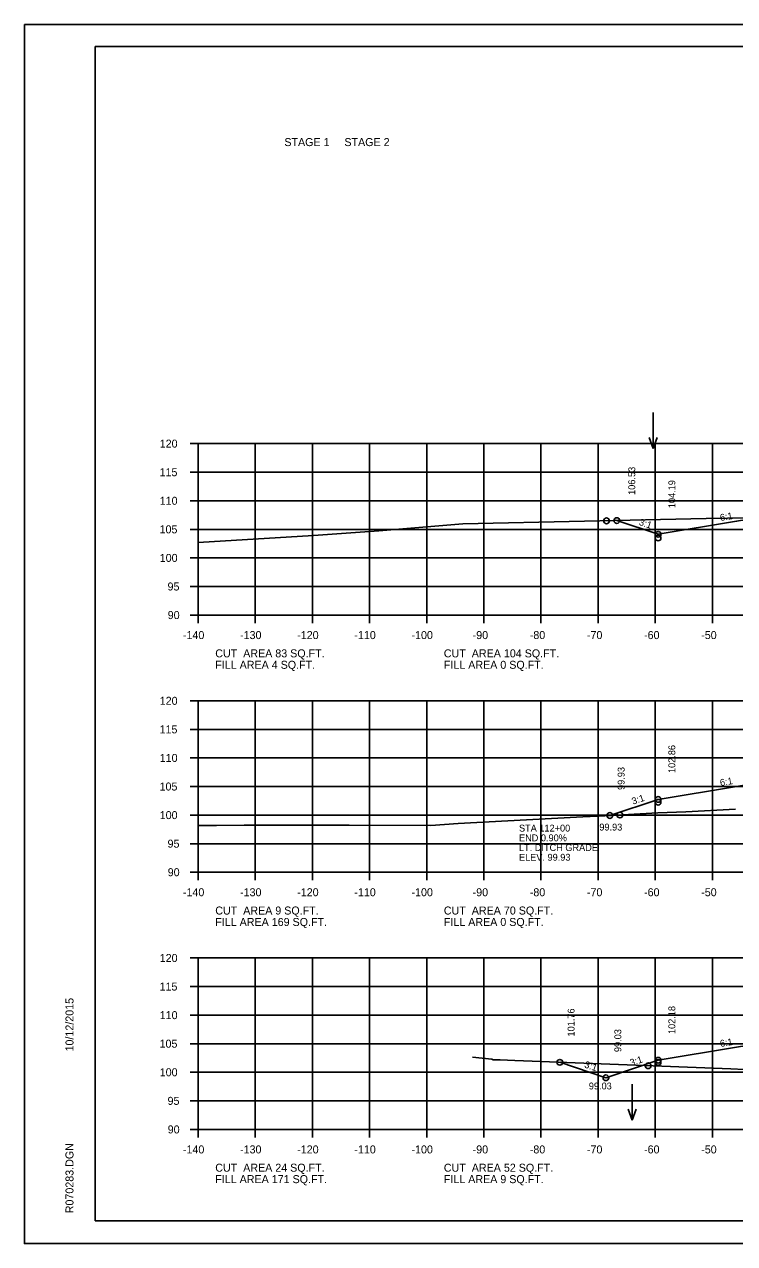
# Model space of a CAD drawing. Extents: x 1175611 to 1176402, y -433344 to -416213.
# Drawn here: x 1175610.6 to 1175734.9, y -432490.2 to -432276.8 of the extents above; entities that cross this region are included whole.
import ezdxf

# ---------------------------------------------------------------- set-up
doc = ezdxf.new("R2010")
doc.units = 0
for name, color, linetype in [('Default', 7, 'Continuous'), ('R_Axis', 7, 'Continuous'), ('R_Axis Annot', 7, 'Continuous'), ('R_Border', 7, 'Continuous'), ('R_Exist Surface', 7, 'Continuous'), ('R_Fin Surface', 7, 'Continuous'), ('R_Grid', 7, 'Continuous'), ('R_No Plot', 7, 'Continuous'), ('R_Water Annot', 7, 'Continuous'), ('R_Xsect Elev', 7, 'Continuous'), ('R_Xsect Slope', 7, 'Continuous')]:
    doc.layers.add(name, color=color, linetype=linetype)

msp = doc.modelspace()

# ---------------------------------------------------------------- linework, layer by layer
at = {"layer": 'R_Axis'}
for p, q in [((1175639.57, -432350.2), (1175640.97, -432350.2)), ((1175640.97, -432380.2), (1175640.97, -432350.2)), ((1175639.57, -432355.2), (1175640.97, -432355.2)), ((1175639.57, -432360.2), (1175640.97, -432360.2)), ((1175639.57, -432365.2), (1175640.97, -432365.2)), ((1175639.57, -432370.2), (1175640.97, -432370.2)), ((1175639.57, -432375.2), (1175640.97, -432375.2)), ((1175639.57, -432380.2), (1175640.97, -432380.2)), ((1175640.97, -432380.2), (1175920.97, -432380.2)), ((1175640.97, -432381.6), (1175640.97, -432380.2)), ((1175650.97, -432381.6), (1175650.97, -432380.2)), ((1175660.97, -432381.6), (1175660.97, -432380.2)), ((1175670.97, -432381.6), (1175670.97, -432380.2)), ((1175680.97, -432381.6), (1175680.97, -432380.2)), ((1175690.97, -432381.6), (1175690.97, -432380.2)), ((1175700.97, -432381.6), (1175700.97, -432380.2)), ((1175710.97, -432381.6), (1175710.97, -432380.2)), ((1175720.97, -432381.6), (1175720.97, -432380.2)), ((1175730.97, -432381.6), (1175730.97, -432380.2)), ((1175639.57, -432395.2), (1175640.97, -432395.2)), ((1175640.97, -432425.2), (1175640.97, -432395.2)), ((1175639.57, -432400.2), (1175640.97, -432400.2)), ((1175639.57, -432405.2), (1175640.97, -432405.2)), ((1175639.57, -432410.2), (1175640.97, -432410.2)), ((1175639.57, -432415.2), (1175640.97, -432415.2)), ((1175639.57, -432420.2), (1175640.97, -432420.2)), ((1175639.57, -432425.2), (1175640.97, -432425.2)), ((1175640.97, -432425.2), (1175920.97, -432425.2)), ((1175640.97, -432426.6), (1175640.97, -432425.2)), ((1175650.97, -432426.6), (1175650.97, -432425.2)), ((1175660.97, -432426.6), (1175660.97, -432425.2)), ((1175670.97, -432426.6), (1175670.97, -432425.2)), ((1175680.97, -432426.6), (1175680.97, -432425.2)), ((1175690.97, -432426.6), (1175690.97, -432425.2)), ((1175700.97, -432426.6), (1175700.97, -432425.2)), ((1175710.97, -432426.6), (1175710.97, -432425.2)), ((1175720.97, -432426.6), (1175720.97, -432425.2)), ((1175730.97, -432426.6), (1175730.97, -432425.2)), ((1175639.57, -432440.2), (1175640.97, -432440.2)), ((1175640.97, -432470.2), (1175640.97, -432440.2)), ((1175639.57, -432445.2), (1175640.97, -432445.2)), ((1175639.57, -432450.2), (1175640.97, -432450.2)), ((1175639.57, -432455.2), (1175640.97, -432455.2)), ((1175639.57, -432460.2), (1175640.97, -432460.2)), ((1175639.57, -432465.2), (1175640.97, -432465.2)), ((1175639.57, -432470.2), (1175640.97, -432470.2)), ((1175640.97, -432470.2), (1175920.97, -432470.2)), ((1175640.97, -432471.6), (1175640.97, -432470.2)), ((1175650.97, -432471.6), (1175650.97, -432470.2)), ((1175660.97, -432471.6), (1175660.97, -432470.2)), ((1175670.97, -432471.6), (1175670.97, -432470.2)), ((1175680.97, -432471.6), (1175680.97, -432470.2)), ((1175690.97, -432471.6), (1175690.97, -432470.2)), ((1175700.97, -432471.6), (1175700.97, -432470.2)), ((1175710.97, -432471.6), (1175710.97, -432470.2)), ((1175720.97, -432471.6), (1175720.97, -432470.2)), ((1175730.97, -432471.6), (1175730.97, -432470.2))]:
    msp.add_line(p, q, dxfattribs=at)
at = {"layer": 'R_Border'}
for p, q in [((1175622.97, -432280.74), (1175939.15, -432280.74)), ((1175622.97, -432486.2), (1175622.97, -432280.74)), ((1175622.97, -432486.2), (1175622.97, -432486.2)), ((1175939.15, -432486.2), (1175622.97, -432486.2))]:
    msp.add_line(p, q, dxfattribs=at)
at = {"layer": 'R_Exist Surface'}
for points in [[(1175640.97, -432367.53), (1175661.17, -432366.28), (1175672.58, -432365.48), (1175687.3, -432364.26), (1175729.87, -432363.33), (1175737.33, -432363.19)], [(1175640.97, -432417.04), (1175644.17, -432417.02), (1175649.02, -432416.97), (1175667.42, -432416.98), (1175681.7, -432417.03), (1175686.48, -432416.66), (1175698.42, -432416.02), (1175708.27, -432415.49), (1175712.16, -432415.32), (1175721.41, -432414.83), (1175726.31, -432414.61), (1175735.01, -432414.16)], [(1175688.99, -432457.57), (1175692.36, -432457.88), (1175692.58, -432458.04), (1175693.83, -432458.05), (1175696.37, -432458.15), (1175734.18, -432459.62), (1175738.98, -432459.84)]]:
    msp.add_lwpolyline(points, dxfattribs=at)
at = {"layer": 'R_Fin Surface'}
for points in [[(1175714.26, -432363.67), (1175721.47, -432366.07), (1175735.2, -432363.79), (1175743.47, -432362.41), (1175749.47, -432362.17), (1175751.47, -432362.13), (1175780.97, -432361.54), (1175810.47, -432362.13), (1175812.47, -432362.17), (1175818.47, -432362.41), (1175826.75, -432363.79), (1175840.47, -432366.07), (1175849.56, -432363.04)], [(1175714.26, -432363.67), (1175721.47, -432366.07), (1175735.2, -432363.79), (1175743.47, -432362.41), (1175749.47, -432362.17), (1175751.47, -432362.13), (1175780.97, -432361.54), (1175810.47, -432362.13), (1175812.47, -432362.17), (1175818.47, -432362.41), (1175826.75, -432363.79), (1175840.47, -432366.07), (1175849.56, -432363.04)], [(1175713.01, -432415.27), (1175721.47, -432412.45), (1175735.2, -432410.17), (1175743.47, -432408.79), (1175749.47, -432408.55), (1175751.47, -432408.51), (1175780.97, -432407.92), (1175810.47, -432408.51), (1175812.47, -432408.55), (1175818.47, -432408.79), (1175826.75, -432410.17), (1175840.47, -432412.45), (1175846.05, -432410.59)], [(1175713.01, -432415.27), (1175721.47, -432412.45), (1175735.2, -432410.17), (1175743.47, -432408.79), (1175749.47, -432408.55), (1175751.47, -432408.51), (1175780.97, -432407.92), (1175810.47, -432408.51), (1175812.47, -432408.55), (1175818.47, -432408.79), (1175826.75, -432410.17), (1175840.47, -432412.45), (1175846.05, -432410.59)], [(1175704.27, -432458.46), (1175712.34, -432461.15), (1175721.47, -432458.1), (1175735.2, -432455.81), (1175743.47, -432454.44), (1175749.47, -432454.2), (1175751.47, -432454.16), (1175780.97, -432453.57), (1175810.47, -432454.16), (1175812.47, -432454.2), (1175818.47, -432454.44), (1175826.75, -432455.81), (1175840.47, -432458.1), (1175844.54, -432459.46)], [(1175704.27, -432458.46), (1175712.34, -432461.15), (1175721.47, -432458.1), (1175735.2, -432455.81), (1175743.47, -432454.44), (1175749.47, -432454.2), (1175751.47, -432454.16), (1175780.97, -432453.57), (1175810.47, -432454.16), (1175812.47, -432454.2), (1175818.47, -432454.44), (1175826.75, -432455.81), (1175840.47, -432458.1), (1175844.54, -432459.46)]]:
    msp.add_lwpolyline(points, dxfattribs=at)
at = {"layer": 'R_Grid'}
for p, q in [((1175640.97, -432350.2), (1175920.97, -432350.2)), ((1175640.97, -432380.2), (1175640.97, -432350.2)), ((1175650.97, -432380.2), (1175650.97, -432350.2)), ((1175660.97, -432380.2), (1175660.97, -432350.2)), ((1175670.97, -432380.2), (1175670.97, -432350.2)), ((1175680.97, -432380.2), (1175680.97, -432350.2)), ((1175690.97, -432380.2), (1175690.97, -432350.2)), ((1175700.97, -432380.2), (1175700.97, -432350.2)), ((1175710.97, -432380.2), (1175710.97, -432350.2)), ((1175720.97, -432380.2), (1175720.97, -432350.2)), ((1175730.97, -432380.2), (1175730.97, -432350.2)), ((1175640.97, -432355.2), (1175920.97, -432355.2)), ((1175640.97, -432360.2), (1175920.97, -432360.2)), ((1175640.97, -432365.2), (1175920.97, -432365.2)), ((1175640.97, -432370.2), (1175920.97, -432370.2)), ((1175640.97, -432375.2), (1175920.97, -432375.2)), ((1175640.97, -432380.2), (1175920.97, -432380.2)), ((1175640.97, -432395.2), (1175920.97, -432395.2)), ((1175640.97, -432425.2), (1175640.97, -432395.2)), ((1175650.97, -432425.2), (1175650.97, -432395.2)), ((1175660.97, -432425.2), (1175660.97, -432395.2)), ((1175670.97, -432425.2), (1175670.97, -432395.2)), ((1175680.97, -432425.2), (1175680.97, -432395.2)), ((1175690.97, -432425.2), (1175690.97, -432395.2)), ((1175700.97, -432425.2), (1175700.97, -432395.2)), ((1175710.97, -432425.2), (1175710.97, -432395.2)), ((1175720.97, -432425.2), (1175720.97, -432395.2)), ((1175730.97, -432425.2), (1175730.97, -432395.2)), ((1175640.97, -432400.2), (1175920.97, -432400.2)), ((1175640.97, -432405.2), (1175920.97, -432405.2)), ((1175640.97, -432410.2), (1175920.97, -432410.2)), ((1175640.97, -432415.2), (1175920.97, -432415.2)), ((1175640.97, -432420.2), (1175920.97, -432420.2)), ((1175640.97, -432425.2), (1175920.97, -432425.2)), ((1175640.97, -432440.2), (1175920.97, -432440.2)), ((1175640.97, -432470.2), (1175640.97, -432440.2)), ((1175650.97, -432470.2), (1175650.97, -432440.2)), ((1175660.97, -432470.2), (1175660.97, -432440.2)), ((1175670.97, -432470.2), (1175670.97, -432440.2)), ((1175680.97, -432470.2), (1175680.97, -432440.2)), ((1175690.97, -432470.2), (1175690.97, -432440.2)), ((1175700.97, -432470.2), (1175700.97, -432440.2)), ((1175710.97, -432470.2), (1175710.97, -432440.2)), ((1175720.97, -432470.2), (1175720.97, -432440.2)), ((1175730.97, -432470.2), (1175730.97, -432440.2)), ((1175640.97, -432445.2), (1175920.97, -432445.2)), ((1175640.97, -432450.2), (1175920.97, -432450.2)), ((1175640.97, -432455.2), (1175920.97, -432455.2)), ((1175640.97, -432460.2), (1175920.97, -432460.2)), ((1175640.97, -432465.2), (1175920.97, -432465.2)), ((1175640.97, -432470.2), (1175920.97, -432470.2))]:
    msp.add_line(p, q, dxfattribs=at)
at = {"layer": 'R_No Plot'}
for p, q in [((1175610.57, -432276.84), (1175943.91, -432276.84)), ((1175610.57, -432490.18), (1175943.91, -432490.18))]:
    msp.add_line(p, q, dxfattribs=at)
msp.add_lwpolyline([(1175610.57, -432276.84), (1175943.91, -432276.84), (1175943.91, -432490.18), (1175610.57, -432490.18)], close=True, dxfattribs=at)
for centre in [(1175712.44, -432363.71), (1175714.26, -432363.67), (1175714.26, -432363.67), (1175721.47, -432366.07), (1175721.47, -432366.72), (1175721.47, -432412.45), (1175721.47, -432412.95), (1175713.01, -432415.27), (1175713.01, -432415.27), (1175714.79, -432415.18), (1175704.27, -432458.46), (1175704.27, -432458.46), (1175719.71, -432459.06), (1175721.47, -432458.1), (1175721.47, -432458.47), (1175712.34, -432461.15)]:
    msp.add_circle(centre, 0.5, dxfattribs=at)
at = {"layer": 'R_Water Annot'}
for p, q in [((1175720.61, -432344.78), (1175720.61, -432351.06)), ((1175720.61, -432351.06), (1175719.91, -432349.14)), ((1175720.61, -432351.06), (1175721.31, -432349.14)), ((1175716.94, -432462.3), (1175716.94, -432468.59)), ((1175716.94, -432468.59), (1175716.24, -432466.66)), ((1175716.94, -432468.59), (1175717.64, -432466.66))]:
    msp.add_line(p, q, dxfattribs=at)

# ---------------------------------------------------------------- texts
at = {"layer": 'Default'}
for s, p in [('STAGE 1     STAGE 2', (1175656.06, -432298.14)), ('CUT  AREA 83 SQ.FT.', (1175643.97, -432387.6)), ('CUT  AREA 104 SQ.FT.', (1175683.97, -432387.6)), ('FILL AREA 4 SQ.FT.', (1175643.97, -432389.6)), ('FILL AREA 0 SQ.FT.', (1175683.97, -432389.6)), ('CUT  AREA 9 SQ.FT.', (1175643.97, -432432.6)), ('FILL AREA 169 SQ.FT.', (1175643.97, -432434.6)), ('CUT  AREA 70 SQ.FT.', (1175683.97, -432432.6)), ('FILL AREA 0 SQ.FT.', (1175683.97, -432434.6)), ('CUT  AREA 24 SQ.FT.', (1175643.97, -432477.6)), ('CUT  AREA 52 SQ.FT.', (1175683.97, -432477.6)), ('FILL AREA 171 SQ.FT.', (1175643.97, -432479.6)), ('FILL AREA 9 SQ.FT.', (1175683.97, -432479.6))]:
    msp.add_text(s, height=1.4, dxfattribs=at).set_placement(p)
at = {"layer": 'R_Axis Annot'}
for s, p in [('120', (1175634.25, -432350.9)), ('115', (1175634.22, -432355.9)), ('110', (1175634.25, -432360.9)), ('105', (1175634.22, -432365.9)), ('100', (1175634.25, -432370.9)), ('95', (1175635.62, -432375.9)), ('90', (1175635.65, -432380.9)), ('-140', (1175638.31, -432384.4)), ('-130', (1175648.31, -432384.4)), ('-120', (1175658.31, -432384.4)), ('-110', (1175668.31, -432384.4)), ('-100', (1175678.31, -432384.4)), ('-90', (1175689.01, -432384.4)), ('-80', (1175699.01, -432384.4)), ('-70', (1175709.01, -432384.4)), ('-60', (1175719.01, -432384.4)), ('-50', (1175729.01, -432384.4)), ('120', (1175634.25, -432395.9)), ('115', (1175634.22, -432400.9)), ('110', (1175634.25, -432405.9)), ('105', (1175634.22, -432410.9)), ('100', (1175634.25, -432415.9)), ('95', (1175635.62, -432420.9)), ('90', (1175635.65, -432425.9)), ('-140', (1175638.31, -432429.4)), ('-130', (1175648.31, -432429.4)), ('-120', (1175658.31, -432429.4)), ('-110', (1175668.31, -432429.4)), ('-100', (1175678.31, -432429.4)), ('-90', (1175689.01, -432429.4)), ('-80', (1175699.01, -432429.4)), ('-70', (1175709.01, -432429.4)), ('-60', (1175719.01, -432429.4)), ('-50', (1175729.01, -432429.4)), ('120', (1175634.25, -432440.9)), ('115', (1175634.22, -432445.9)), ('110', (1175634.25, -432450.9)), ('105', (1175634.22, -432455.9)), ('100', (1175634.25, -432460.9)), ('95', (1175635.62, -432465.9)), ('90', (1175635.65, -432470.9)), ('-140', (1175638.31, -432474.4)), ('-130', (1175648.31, -432474.4)), ('-120', (1175658.31, -432474.4)), ('-110', (1175668.31, -432474.4)), ('-100', (1175678.31, -432474.4)), ('-90', (1175689.01, -432474.4)), ('-80', (1175699.01, -432474.4)), ('-70', (1175709.01, -432474.4)), ('-60', (1175719.01, -432474.4)), ('-50', (1175729.01, -432474.4))]:
    msp.add_text(s, height=1.4, dxfattribs=at).set_placement(p)
at = {"layer": 'R_Border'}
for s, p in [('10/12/2015', (1175619.16, -432456.56)), ('R070283.DGN', (1175619.16, -432484.87))]:
    msp.add_text(s, height=1.4, rotation=90, dxfattribs=at).set_placement(p)
at = {"layer": 'R_Water Annot'}
for s, p in [('STA 112+00', (1175697.12, -432418.08)), ('END 0.90%', (1175697.12, -432419.78)), ('LT. DITCH GRADE', (1175697.12, -432421.48)), ('ELEV. 99.93', (1175697.12, -432423.18))]:
    msp.add_text(s, height=1.2, dxfattribs=at).set_placement(p)
at = {"layer": 'R_Xsect Elev'}
for s, p in [('106.53', (1175717.46, -432359.17)), ('104.19', (1175724.47, -432361.5)), ('102.86', (1175724.47, -432407.84)), ('99.93', (1175715.6, -432410.8)), ('101.76', (1175706.84, -432453.94)), ('102.18', (1175724.47, -432453.51)), ('99.03', (1175715.02, -432456.67))]:
    msp.add_text(s, height=1.2, rotation=90, dxfattribs=at).set_placement(p)
for s, p in [('99.93', (1175711.18, -432417.9)), ('99.03', (1175709.34, -432463.2))]:
    msp.add_text(s, height=1.2, dxfattribs=at).set_placement(p)
at = {"layer": 'R_Xsect Slope'}
for s, rotation, p in [('6:1', 9.4623, (1175732.39, -432363.75)), ('3:1', 341.5651, (1175718.02, -432364.4)), ('6:1', 9.4623, (1175732.39, -432410.13)), ('3:1', 18.4349, (1175717.08, -432413.39)), ('6:1', 9.4623, (1175732.39, -432455.78)), ('3:1', 341.5651, (1175708.46, -432459.33)), ('3:1', 18.4349, (1175716.75, -432459.15))]:
    msp.add_text(s, height=1.2, rotation=rotation, dxfattribs=at).set_placement(p)

doc.saveas('drawing.dxf')
